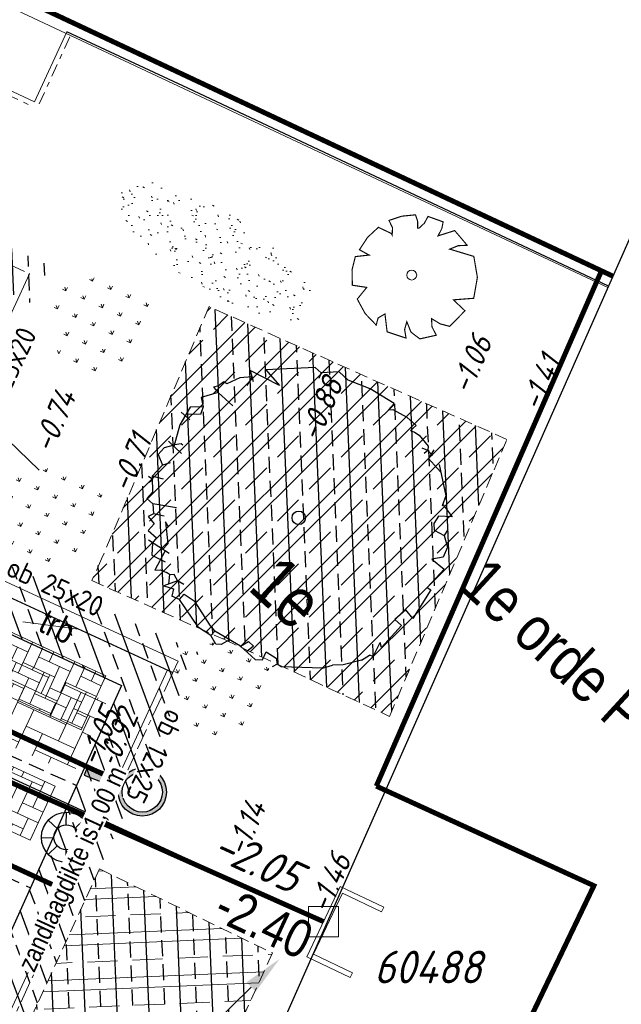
# Model space of a CAD drawing. Header units: metres. Extents: x 111546 to 149831, y 498798 to 507863.
# Tile 684 of 1056: x 112108 to 112120, y 501518 to 501538. Entities that reach past the tile are written whole.
import ezdxf
from ezdxf import colors
from ezdxf.entities.mleader import LeaderData, LeaderLine
from ezdxf.enums import TextEntityAlignment as Align
from ezdxf.math import Vec2, Vec3

# ---------------------------------------------------------------- set-up
doc = ezdxf.new("R2010")
doc.units = ezdxf.units.M
for name, pattern in [('ACAD_ISO11W100', [33, 12, -3, 12, -3, 0, -3]), ('CENTER', [50.8, 31.75, -6.35, 6.35, -6.35]), ('DASHDOT', [25.4, 12.7, -6.35, 0, -6.35]), ('DASHED', [19.05, 12.7, -6.35]), ('HIDDEN2', [4.7625, 3.175, -1.5875]), ('markering 200-1-1', [10, 5, -5]), ('RI-HWA', [7.4, 5, -2.4])]:
    doc.linetypes.add(name, pattern=pattern)
for name, color, linetype in [('0-hoogte mv-bestaand', 253, 'Continuous'), ('0-werkgrens', 210, 'FENCELINE1'), ('1-ontgraven teelaarde tbv aanbrengen cunet', 252, 'DASHED'), ('1-ontgraven teelaarde tbv grondverbetering bomen', 153, 'Continuous'), ('2-nw-bob-HWA', 160, 'Continuous'), ('2-nw-streng-HWA', 160, 'RI-HWA'), ('2-nw-tekst riool', 7, 'Continuous'), ('2-vw-HWA-streng-PVC400-excl grondwerk', 41, 'RI-HWA-V'), ('2-vw-Put HWA inspectie', 150, 'Continuous'), ('2-vw-Put HWA inspectie nummer', 150, 'Continuous'), ('2-vw-Streng regenwater  bobtot', 150, 'Continuous'), ('3-bs-materiaal scheiding', 200, 'HIDDEN2'), ('3-nw-band-ob 25x20', 4, 'Continuous'), ('3-vw-band-trb-13-15x25', 230, 'Continuous'), ('3-vw-lichtmast- ter (ver)plaatsen-verwijderen', 200, 'Continuous'), ('3-vw-tekst', 3, 'Continuous'), ('4-nw-boom tekst', 7, 'Continuous'), ('6-OVL-nw-lichtmast', 7, 'Continuous'), ('6-OVL-nw-lichtmast nr', 2, 'Continuous'), ('Q26_BOOM', 252, 'Continuous'), ('T02_RASTER', 252, 'Continuous'), ('W01_KANTSLOOT', 252, 'Continuous')]:
    doc.layers.add(name, color=color, linetype=linetype)
for name, color, linetype, lineweight in [('0-kadastrale percelen', 253, 'AI-KADASTRAAL', 9), ('2-nw-uitstroombakken', 7, 'Continuous', 9), ('3-nw-band-ob 10x20', 7, 'Continuous', 13), ('3-nw-band-ob 10x20-achterkant', 7, 'DASHDOT', 13), ('3-nw-band-ob 25x20 achter', 2, 'CENTER', 13), ('3-nw-band-ob-12x25', 40, 'Continuous', 13), ('3-nw-band-ob-12x25 achterkant band', 40, 'ACAD_ISO11W100', 13), ('3-nw-mat-arcering', 7, 'Continuous', 5), ('3-nw-mat-KF (wit) om-en-om', 3, 'markering 200-1-1', 13), ('3-nw-materiaalscheiding-', 7, 'DASHED', 13), ('3-nw-text-20-herinrichting', 7, 'Continuous', 15), ('3-vw-verharding', 3, 'Continuous', 15), ('4-bs-gras', 253, 'Continuous', 9), ('4-nw materiaalscheiding-groen', 210, 'DASHED', 13), ('4-nw-boom 1e grootte', 7, 'Continuous', 35), ('4-nw-gazon', 7, 'Continuous', 5), ('4-nw-grondverbetering moerige grond', 94, 'Continuous', 15)]:
    doc.layers.add(name, color=color, linetype=linetype, lineweight=lineweight)
doc.layers.add('3-nw-menggranulaat', color=7, linetype='Continuous', lineweight=13, true_color=0xebebeb)
doc.styles.get("Standard").update_dxf_attribs({"font": 'isocp-ie.shx'})
doc.styles.add('veysel', font='isocp-ie.shx', dxfattribs={"height": 0.1})
doc.styles.add('Zaanstad', font='ARIALN.TTF')
doc.styles.add('Zaanstad 1-500 1.8mm', font='ARIALN.TTF', dxfattribs={"height": 0.9})
doc.linetypes.add('AI-KADASTRAAL', pattern='A,5.5,-2,["K",Standard,S=1.8,R=0,X=0,Y=-0.9],-2,5.5,-2,[5,NLCS.SHX,S=0.75,R=0,X=0,Y=0],-2', length=19)
doc.linetypes.add('FENCELINE1', pattern='A,6.35,-2.54,[133,ltypeshp.shx,S=2.54,R=0,X=-2.54,Y=0],-2.54,25.4', length=36.83)
doc.linetypes.add('RI-HWA-V', pattern='A,2.5,[24,NLCS.SHX,S=1,R=0,X=0,Y=0],2.5,-1.8', length=6.8)
pattern_1 = [(92.41437, (111779.7938, 501456.31576), (-0.6344363, -0.0267502), []), (92.41437, (111780.0976, 501456.64635), (-0.6344363, -0.0267502), [0.3175, -0.15875])]

# ---------------------------------------------------------------- blocks, each defined once
blk = doc.blocks.new('Q21')
at = {"color": 0, "linetype": 'ByBlock', "lineweight": -2}
for p, q in [((-0.003, 0.25), (0.001, 0.5)), ((-0.181, 0.172), (-0.363, 0.343)), ((0.173, 0.18), (0.351, 0.353)), ((0.25, 0.008), (0.5, 0.015)), ((-0.25, -0.008), (-0.5, -0.015)), ((-0.186, -0.167), (-0.365, -0.341)), ((0.183, -0.171), (0.357, -0.336)), ((-0.01, -0.25), (-0.014, -0.5))]:
    blk.add_line(p, q, dxfattribs=at)
for radius in [0.498, 0.25]:
    blk.add_circle((0, 0), radius, dxfattribs=at)
blk = doc.blocks.new('PUTVNB')
at = {"linetype": 'Continuous', "lineweight": 13}
blk.add_line((-0.008, -0.504), (-0.004, -0.498), dxfattribs=at)
at = {"linetype": 'Continuous', "lineweight": 13, "ltscale": 0.04, "flags": 128}
blk.add_lwpolyline([(-0.5, 0.5), (-0.5, -0.5), (0.5, -0.5), (0.5, 0.5), (-0.5, 0.5)], dxfattribs=at)
at = {"linetype": 'Continuous', "lineweight": 13}
blk.add_point((0, 0), dxfattribs=at)
blk = doc.blocks.new('Q26')
at = {"linetype": 'Continuous', "lineweight": 20, "const_width": 0.0225}
blk.add_lwpolyline([(0.757, 0.516), (1.237, 0.371), (1.308, -0.046), (1.235, -0.463), (0.83, -0.494), (1.061, -0.711), (0.757, -1.022), (0.565, -0.971), (0.395, -0.867), (0.404, -1.032), (0.49, -1.198), (0.163, -1.271), (-0.015, -1.136), (-0.097, -0.929), (-0.141, -1.084), (-0.112, -1.255), (-0.489, -1.131), (-0.532, -0.774), (-0.668, -0.854), (-0.707, -0.996), (-0.927, -0.766), (-1.083, -0.479), (-0.894, -0.246), (-1.181, -0.203), (-1.187, 0.104), (-1.122, 0.367), (-0.847, 0.398), (-1.04, 0.503), (-0.879, 0.749), (-0.663, 0.95), (-0.402, 0.826), (-0.388, 0.795), (-0.382, 0.942), (-0.452, 1.088), (-0.194, 1.172), (0.076, 1.199), (0.118, 1.07), (0.119, 0.935), (0.148, 0.935), (0.252, 1.031), (0.325, 1.167), (0.626, 1.059), (0.6, 0.925), (0.525, 0.78), (0.856, 0.885), (1.105, 0.593), (0.924, 0.584)], close=True, dxfattribs=at)
at = {"linetype": 'Continuous', "lineweight": 20}
blk.add_circle((0.001, -0.001), 0.0983, dxfattribs=at)
blk = doc.blocks.new('W kf pvak elleboog')
at = {"layer": '3-nw-mat-arcering', "ltscale": 2}
h = blk.add_hatch(dxfattribs=at)
h.set_pattern_fill('AVH-BSS_KEIFORMAAT_KEPER', color=256, scale=2.2, angle=-10.842, pattern_type=2)
h.set_pattern_definition([(360, (-58.08052, 37.16894), (0.231, 0.231), [0.693, -0.231]), (270, (-58.08052, 37.63094), (0.231, 0.231), [0.693, -0.231])])
h.paths.add_polyline_path([(-0.902, 1.232), (1.511, 1.232), (1.511, 0.051), (-0.902, 0.051)])
blk.add_lwpolyline([(-0.902, 1.232), (1.511, 1.232), (1.511, 0.051), (-0.902, 0.051)], close=True)
blk = doc.blocks.new('6-OVL-LM 5.0m')
at = {"linetype": 'ByBlock', "lineweight": -2}
h = blk.add_hatch(color=0, dxfattribs=at)
h.paths.add_polyline_path([(-0.002, 0.48, 1), (0.002, -0.48, 1)])
h.paths.add_polyline_path([(0.002, -0.4, -1), (-0.002, 0.4, -1)], flags=16)
h.paths.add_polyline_path([(0, -0.036, -1), (0, 0.036, -1)], flags=0)
blk.add_hatch(color=0, dxfattribs=at).paths.add_polyline_path([(1.201, -0.094), (1.199, 0.106), (0.759, 0.104), (0.76, -0.096)])
at = {"color": 0, "linetype": 'ByBlock', "lineweight": -2}
blk.add_lwpolyline([(0.76, 0.004), (0.48, 0.002)], dxfattribs=at)
blk.add_lwpolyline([(0.76, -0.096), (1.201, -0.094), (1.199, 0.106), (0.759, 0.104)], close=True, dxfattribs=at)
for radius in [0.48, 0.4, 0.036]:
    blk.add_circle((0, 0), radius, dxfattribs=at)
at = {"layer": '6-OVL-nw-lichtmast nr', "linetype": 'ByBlock', "lineweight": -2, "style": 'Zaanstad'}
blk.add_attdef('MAST', (1.307, 0.277), '', height=0.4, dxfattribs=at)
at = {"layer": '6-OVL-nw-lichtmast nr', "linetype": 'ByBlock', "lineweight": -2, "style": 'Zaanstad', "flags": 1}
blk.add_attdef('STRAAT', (1.307, -0.583), '', height=0.4, dxfattribs=at)
blk = doc.blocks.new('3-verwijderen')
at = {"linetype": 'Continuous', "lineweight": 13}
blk.add_lwpolyline([(-0.66, 0.34), (0.399, 0.693)], dxfattribs=at)
at = {"linetype": 'Continuous', "lineweight": 13, "style": 'Zaanstad'}
blk.add_attdef('DIAMETER', text='', height=0.5, dxfattribs=at).set_placement((0, 0.56), align=Align.MIDDLE_CENTER)
blk = doc.blocks.new('4-boom 1e grootte')
at = {"lineweight": 30}
for p, q in [((-0.141, 2.96), (-0.69, 2.85)), ((-0.141, 2.96), (-0.141, 2.791)), ((-0.69, 2.85), (-1.129, 2.685)), ((-0.141, 2.791), (-0.082, 2.854)), ((-0.082, 2.854), (0.229, 2.932)), ((0.229, 2.932), (0.476, 2.932)), ((0.476, 2.932), (0.462, 2.786)), ((0.462, 2.786), (0.543, 2.812)), ((0.543, 2.812), (0.654, 2.836)), ((0.654, 2.836), (0.929, 2.795)), ((0.929, 2.795), (0.984, 2.726)), ((1.061, 2.816), (1.101, 2.616)), ((-1.376, 2.685), (-1.623, 2.424)), ((-1.129, 2.685), (-1.376, 2.685)), ((0.984, 2.726), (0.874, 2.685)), ((0.984, 2.726), (0.97, 2.63)), ((0.984, 2.726), (1.121, 2.713)), ((1.101, 2.616), (1.459, 2.587)), ((1.34, 2.671), (1.862, 2.301)), ((-1.788, 2.424), (-2.474, 1.725)), ((-1.623, 2.424), (-1.788, 2.424)), ((-1.623, 2.424), (-1.582, 2.315)), ((1.862, 2.301), (1.944, 2.109)), ((1.944, 2.109), (1.944, 2.136)), ((1.944, 2.136), (1.944, 2.109)), ((1.944, 2.136), (2.232, 2.081)), ((2.232, 2.081), (2.027, 1.903)), ((2.027, 1.903), (2.054, 1.738)), ((2.342, 1.834), (2.37, 1.697)), ((-2.063, 1.681), (-2.694, 1.505)), ((-2.474, 1.725), (-2.063, 1.681)), ((2.054, 1.738), (2.15, 1.642)), ((2.15, 1.642), (2.37, 1.697)), ((2.37, 1.697), (2.575, 1.574)), ((2.575, 1.574), (2.644, 1.368)), ((-2.584, 1.437), (-2.749, 1.258)), ((-2.694, 1.505), (-2.502, 1.382)), ((-2.584, 1.437), (-2.543, 1.244)), ((-2.749, 1.258), (-2.858, 0.997)), ((2.644, 1.368), (2.507, 1.183)), ((2.507, 1.183), (2.822, 1.203)), ((2.822, 1.203), (2.822, 0.709)), ((-2.927, 0.984), (-2.955, 0.851)), ((-2.858, 0.997), (-2.927, 0.984)), ((-2.955, 0.851), (-3.009, 0.764)), ((-2.872, 0.75), (-3.05, 0.449)), ((-3.009, 0.764), (-2.872, 0.75)), ((-2.474, 0.75), (-2.872, 0.75)), ((2.822, 0.709), (2.905, 0.723)), ((2.905, 0.723), (3.028, 0.064)), ((-3.05, 0.449), (-2.9, 0.339)), ((-2.9, 0.339), (-3.078, 0.16)), ((-2.9, 0.339), (-2.831, 0.188)), ((-3.078, 0.16), (-2.996, -0.238)), ((-2.831, 0.188), (-3.045, 0.001)), ((2.809, 0.092), (2.781, -0.196)), ((3.028, 0.064), (2.809, 0.092)), ((-3.147, -0.032), (-2.913, -0.032)), ((-2.996, -0.238), (-2.79, -0.635)), ((2.781, -0.196), (2.96, -0.196)), ((2.96, -0.196), (2.96, -0.786)), ((-2.721, -0.498), (-2.804, -0.608)), ((-2.68, -0.498), (-2.721, -0.498)), ((-2.941, -0.635), (-2.584, -0.635)), ((-2.817, -0.635), (-2.913, -0.786)), ((2.96, -1.033), (2.877, -0.732)), ((2.96, -0.786), (2.877, -0.732)), ((-2.913, -0.786), (-2.913, -0.965)), ((-2.913, -0.965), (-2.707, -1.061)), ((-2.625, -0.924), (-2.707, -1.061)), ((-2.707, -1.061), (-2.707, -1.363)), ((2.836, -1.239), (2.891, -1.061)), ((2.96, -1.033), (2.891, -1.061)), ((-2.502, -1.253), (-2.707, -1.363)), ((-2.707, -1.363), (-2.474, -1.61)), ((2.836, -1.239), (2.63, -1.555)), ((-2.653, -1.404), (-2.762, -1.418)), ((-2.653, -1.404), (-2.666, -1.5)), ((-1.925, -1.5), (-2.323, -1.761)), ((2.63, -1.555), (2.479, -1.706)), ((-2.488, -1.761), (-2.488, -1.595)), ((-2.323, -1.761), (-2.488, -1.761)), ((-2.323, -1.761), (-2.186, -1.898)), ((2.37, -1.884), (2.479, -1.706)), ((-2.186, -1.898), (-2.227, -2.008)), ((-1.994, -1.788), (-2.186, -1.898)), ((-1.788, -1.884), (-1.898, -1.857)), ((-1.898, -1.857), (-1.569, -2.145)), ((2.37, -1.884), (1.752, -2.419)), ((-2.227, -2.008), (-2.035, -2.035)), ((-2.035, -2.035), (-2.035, -2.213)), ((-1.569, -2.145), (-1.569, -2.294)), ((-2.035, -2.213), (-1.816, -2.213)), ((-1.418, -2.268), (-1.898, -2.351)), ((-1.816, -2.213), (-1.802, -2.337)), ((-1.802, -2.337), (-1.651, -2.529)), ((-1.513, -2.285), (-1.404, -2.707)), ((-1.651, -2.529), (-1.363, -2.447)), ((-1.061, -2.515), (-1.129, -2.57)), ((-1.075, -2.502), (-1.061, -2.515)), ((-1.061, -2.515), (-0.924, -2.557)), ((-0.786, -2.529), (-0.924, -2.557)), ((0.874, -2.666), (0.929, -2.488)), ((0.929, -2.488), (1.066, -2.488)), ((1.066, -2.488), (1.039, -2.666)), ((1.327, -2.406), (1.56, -2.364)), ((1.382, -2.57), (1.327, -2.406)), ((1.56, -2.364), (1.656, -2.433)), ((1.656, -2.433), (1.615, -2.543)), ((1.752, -2.419), (1.656, -2.433)), ((-1.404, -2.707), (-1.322, -2.625)), ((-1.322, -2.625), (-1.198, -2.584)), ((-1.129, -2.57), (-1.198, -2.584)), ((-1.129, -2.57), (-1.014, -2.729)), ((-0.924, -2.557), (-1.061, -2.817)), ((-1.061, -2.817), (-0.88, -2.728)), ((-0.88, -2.728), (-0.8, -2.858)), ((-0.649, -2.666), (-0.416, -2.625)), ((-0.649, -2.804), (-0.649, -2.666)), ((-0.416, -2.625), (0.16, -2.776)), ((0.874, -2.666), (0.298, -2.79)), ((0.628, -2.719), (0.572, -2.9)), ((0.874, -2.666), (1.272, -2.666)), ((1.272, -2.666), (1.382, -2.57)), ((-0.649, -2.804), (-0.8, -2.858)), ((0.009, -2.954), (-0.649, -2.804)), ((0.298, -2.913), (0.009, -2.954)), ((0.16, -2.776), (0.298, -2.79)), ((0.298, -2.79), (0.298, -2.913)), ((0.49, -2.968), (0.298, -2.913)), ((0.572, -2.9), (0.49, -2.968))]:
    blk.add_line(p, q, dxfattribs=at)
blk.add_circle((0, 0), 0.134, dxfattribs=at)
at = {"layer": '4-nw materiaalscheiding-groen', "color": 7, "style": 'Zaanstad'}
blk.add_text(' 1e', height=1, dxfattribs=at).set_placement((-0.122, -1.744))
at = {"layer": '4-nw-boom tekst', "style": 'Zaanstad'}
blk.add_attdef('BOOMSOORT', text='', height=0.9, dxfattribs=at).set_placement((2.842, 1.834), align=Align.BOTTOM_LEFT)

msp = doc.modelspace()

# ---------------------------------------------------------------- hatches: boundary and pattern name
at = {"layer": '1-ontgraven teelaarde tbv grondverbetering bomen', "ltscale": 10}
h = msp.add_hatch(dxfattribs=at)
h.set_pattern_fill('ANSI33', color=256, scale=0.1, angle=90)
h.set_pattern_definition(pattern_1)
h.paths.add_polyline_path([(112109.2365, 501520.9365), (112112.6799, 501519.2629), (112107.2369, 501507.3451), (112103.7176, 501508.9557)])
at = {"layer": '3-nw-menggranulaat', "ltscale": 0.02}
h = msp.add_hatch(color=256, dxfattribs=at)
h.dxf.hatch_style = 1
edge = h.paths.add_edge_path()
edge.add_arc((112001.698, 501254.9293), 191.0978, 65.157628, 68.54918, ccw=False)
edge.add_arc((112051.5937, 501362.7078), 72.3301, 58.728744, 65.15638, ccw=False)
edge.add_arc((112051.9885, 501363.7727), 71.2153, 53.128423, 58.555518, ccw=False)
edge.add_arc((112109.7502, 501439.076), 23.7066, 230.65127, 256.57782)
edge.add_line((112104.2473, 501416.0169), (112103.2894, 501419.9684))
edge.add_arc((112112.977, 501444.7965), 26.6512, 237.88147, 248.68499, ccw=False)
edge.add_arc((112164.7613, 501522.5479), 120.0615, 234.033446, 236.678612, ccw=False)
edge.add_arc((112059.1446, 501375.1409), 61.2836, 55.054594, 58.728773)
edge.add_arc((112051.5933, 501362.7072), 75.8308, 58.728773, 65.156409)
edge.add_arc((112001.698, 501254.9293), 194.5978, 65.157628, 68.549965)
edge.add_arc((110702.9936, 497927.1044), 3766.8587, 68.6746807, 68.8977944)
edge.add_arc((112177.1944, 501730.1081), 311.9351, 242.796586, 247.770921, ccw=False)
edge.add_arc((112034.708, 501452.9589), 0.305, 164.6922, 247.8295, ccw=False)
edge.add_line((112034.4139, 501453.0394), (112034.5326, 501453.2655))
edge.add_line((112034.5326, 501453.2655), (112031.5168, 501454.8335))
edge.add_line((112031.5168, 501454.8335), (112031.0519, 501453.9907))
edge.add_arc((112030.7892, 501454.1356), 0.3, 231.13017, 331.11964, ccw=False)
edge.add_line((112030.6009, 501453.902), (112028.9217, 501455.2555))
edge.add_arc((112008.6918, 501427.6832), 34.1977, 53.73245, 61.20333)
edge.add_arc((112196.9704, 501771.6456), 357.9235, 232.750083, 241.314196, ccw=False)
edge.add_arc((111980.5292, 501486.9543), 0.3, 141.9463, 226.27403, ccw=False)
edge.add_line((111980.293, 501487.1392), (111980.4168, 501487.2974))
edge.add_line((111980.4168, 501487.2974), (111977.7245, 501489.3714))
edge.add_line((111977.7245, 501489.3714), (111977.5962, 501489.2129))
edge.add_arc((111977.3591, 501489.3967), 0.3, 231.9463, 322.22415, ccw=False)
edge.add_arc((112183.8463, 501755.0102), 336.7335, 231.040572, 232.138425, ccw=False)
edge.add_arc((112182.5932, 501757.506), 337.8959, 220.566267, 231.471905, ccw=False)
edge.add_line((111925.9091, 501537.7631), (111924.814, 501538.9138))
edge.add_line((111924.814, 501538.9138), (111924.2688, 501539.4794))
edge.add_line((111924.2688, 501539.4794), (111923.5727, 501540.1514))
edge.add_line((111923.5727, 501540.1514), (111923.062, 501540.6079))
edge.add_line((111923.062, 501540.6079), (111921.6684, 501541.8303))
edge.add_line((111921.6684, 501541.8303), (111920.9772, 501542.4758))
edge.add_line((111920.9772, 501542.4758), (111919.1418, 501544.1465))
edge.add_line((111919.1418, 501544.1465), (111913.4894, 501549.4428))
edge.add_line((111913.4894, 501549.4428), (111910.022, 501552.7518))
edge.add_arc((111923.8992, 501567.7123), 20.4057, 215.1917, 227.15117, ccw=False)
edge.add_line((111907.2231, 501555.9522), (111906.5301, 501556.9348))
edge.add_line((111906.5301, 501556.9348), (111901.6864, 501564.2844))
edge.add_arc((111902.3519, 501564.7283), 0.8, 131.72399, 213.70598, ccw=False)
edge.add_line((111901.8195, 501565.3254), (111902.7886, 501566.1896))
edge.add_line((111902.7886, 501566.1896), (111900.5994, 501568.6589))
edge.add_line((111900.5994, 501568.6589), (111900.1549, 501568.2625))
edge.add_arc((111899.6225, 501568.8596), 0.8, 216.71707, 311.72399, ccw=False)
edge.add_line((111898.9812, 501568.3813), (111897.54, 501570.3136))
edge.add_arc((111772.2737, 501477.014), 156.1937, 36.679082, 48.164313)
edge.add_line((111876.4543, 501593.3878), (111874.8319, 501591.4998))
edge.add_arc((111771.4048, 501476.2953), 154.8201, 36.700144, 48.083473, ccw=False)
edge.add_line((111895.5355, 501568.8199), (111898.8593, 501564.0338))
edge.add_line((111898.8593, 501564.0338), (111905.3584, 501554.1339))
edge.add_line((111905.3584, 501554.1339), (111906.9046, 501552.4156))
edge.add_line((111906.9046, 501552.4156), (111913.78, 501545.912))
edge.add_arc((111912.8891, 501544.9653), 1.3, -43.26018, 46.73982, ccw=False)
edge.add_line((111913.8359, 501544.0744), (111913.7325, 501543.9646))
edge.add_line((111913.7325, 501543.9646), (111915.8445, 501541.9772))
edge.add_line((111915.8445, 501541.9772), (111915.9441, 501542.0831))
edge.add_arc((111916.8908, 501541.1922), 1.3, 47.69038, 136.73982, ccw=False)
edge.add_line((111917.7659, 501542.1535), (111919.3503, 501540.7113))
edge.add_line((111919.3503, 501540.7113), (111920.0576, 501540.0508))
edge.add_line((111920.0576, 501540.0508), (111921.471, 501538.811))
edge.add_line((111921.471, 501538.811), (111921.9389, 501538.3928))
edge.add_line((111921.9389, 501538.3928), (111922.5707, 501537.7827))
edge.add_line((111922.5707, 501537.7827), (111923.0807, 501537.2536))
edge.add_line((111923.0807, 501537.2536), (111924.129, 501536.1523))
edge.add_arc((112182.606, 501757.5182), 340.3135, 220.57754, 231.46588)
edge.add_arc((112197.293, 501772.0462), 360.8357, 231.07875, 241.303034)
edge.add_arc((112007.7091, 501426.1344), 33.6227, 49.73343, 60.96455, ccw=False)
edge.add_arc((112028.8645, 501451.2589), 0.7839, -83.36949, 42.65398, ccw=False)
edge.add_line((112028.955, 501450.4803), (112031.5441, 501448.28))
edge.add_line((112031.5441, 501448.28), (112031.8857, 501448.6756))
edge.add_arc((112033.171, 501447.5628), 1.7, 62.97169, 139.11462, ccw=False)
edge.add_arc((112177.1547, 501730.0166), 315.3354, 242.989412, 247.77186)
edge.add_arc((110974.1351, 498626.0188), 3013.6949, 68.6444967, 68.9242664, ccw=False)
edge = h.paths.add_edge_path()
edge.add_line((112111.9121, 501441.0392), (112112.1191, 501440.9125))
edge.add_line((112112.1191, 501440.9125), (112110.4333, 501438.1575))
edge.add_line((112110.4333, 501438.1575), (112110.375, 501438.2061))
edge.add_arc((112108.6256, 501435.7054), 3.0518, 55.02503, 92.90173)
edge.add_arc((112109.2258, 501423.8652), 14.9073, 92.90173, 99.23873)
edge.add_arc((112100.3974, 501478.1406), 40.0815, 269.48073, 279.23873, ccw=False)
edge.add_arc((112100.3155, 501469.1003), 31.0408, 252.56044, 269.48073, ccw=False)
edge.add_arc((112170.1164, 501691.2975), 263.9437, 245.240897, 252.560441, ccw=False)
edge.add_line((112059.5757, 501451.6164), (112050.7963, 501455.6654))
edge.add_line((112050.7963, 501455.6654), (112047.4499, 501457.2685))
edge.add_arc((112190.023, 501757.5748), 332.4319, 243.111802, 244.603553, ccw=False)
edge.add_arc((112039.3202, 501460.3675), 0.8, 63.2445, 152.48679)
edge.add_line((112038.6106, 501460.7371), (112037.8612, 501459.2982))
edge.add_line((112037.8612, 501459.2982), (112034.9344, 501460.8226))
edge.add_line((112034.9344, 501460.8226), (112035.6742, 501462.2431))
edge.add_arc((112034.9647, 501462.6126), 0.8, 332.48762, 420.59381)
edge.add_arc((112275.291, 501908.2182), 505.4817, 235.788916, 241.662589, ccw=False)
edge.add_line((111991.0872, 501490.1991), (111991.0604, 501489.3846))
edge.add_line((111991.0604, 501489.3846), (111990.3902, 501488.4659))
edge.add_line((111990.3902, 501488.4659), (111990.2041, 501488.6082))
edge.add_line((111990.2041, 501488.6082), (111990.0793, 501488.4452))
edge.add_line((111990.0793, 501488.4452), (111977.7692, 501497.8639))
edge.add_line((111977.7692, 501497.8639), (111977.565, 501498.0276))
edge.add_line((111977.565, 501498.0276), (111978.095, 501498.6415))
edge.add_line((111978.095, 501498.6415), (111979.39, 501499.3726))
edge.add_arc((111997.1799, 501521.5675), 28.4446, 224.07846, 231.28689, ccw=False)
edge.add_arc((112011.2297, 501537.5601), 49.6925, 220.73376, 226.05653, ccw=False)
edge.add_arc((112004.0606, 501531.3864), 40.2315, 216.40767, 220.73376, ccw=False)
edge.add_arc((111935.6825, 501480.9596), 44.7298, 36.40767, 46.82882)
edge.add_line((111966.2858, 501513.5816), (111959.0785, 501520.3429))
edge.add_arc((111919.1455, 501479.1951), 57.3392, 45.858344, 48.741754)
edge.add_arc((111890.7668, 501446.8448), 100.3729, 48.741754, 56.755786)
edge.add_arc((111976.1671, 501575.8307), 54.3253, 222.88148, 236.00412, ccw=False)
edge.add_arc((112182.606, 501757.5182), 329.3135, 218.703715, 221.603545, ccw=False)
edge.add_line((111925.6131, 501551.6007), (111920.7591, 501557.616))
edge.add_arc((111461.8769, 501177.7845), 595.6885, 39.6156525, 41.2763376)
edge.add_arc((111908.9574, 501570.2273), 0.8, 41.27634, 131.66159)
edge.add_line((111908.4257, 501570.825), (111908.1369, 501570.568))
edge.add_line((111908.1369, 501570.568), (111905.8768, 501573.1081))
edge.add_line((111905.8768, 501573.1081), (111906.175, 501573.3734))
edge.add_arc((111905.6432, 501573.9711), 0.8, 311.66159, 401.75791)
edge.add_arc((111461.8769, 501177.7845), 595.6885, 41.757908, 42.8449809)
edge.add_line((111898.6335, 501582.8629), (111897.607, 501581.9109))
edge.add_line((111897.607, 501581.9109), (111894.0227, 501585.7427))
edge.add_line((111894.0227, 501585.7427), (111895.0401, 501586.7032))
edge.add_arc((111980.691, 501669.1707), 118.899, 222.95778, 223.915217, ccw=False)
edge.add_arc((112803.4011, 502423.9206), 1235.3633, 220.7094983, 222.5739803, ccw=False)
edge.add_line((111866.9632, 501618.1869), (111868.8255, 501619.8336))
edge.add_arc((112774.578, 502398.8635), 1194.6862, 220.6985415, 222.6242771)
edge.add_arc((111460.9003, 501176.9176), 599.4937, 39.6184709, 43.5335799, ccw=False)
edge.add_line((111922.6949, 501559.1981), (111927.5614, 501553.1673))
edge.add_arc((112098.3634, 501688.0234), 217.6223, 218.292712, 220.747944)
edge.add_line((111933.4953, 501545.9742), (111937.5449, 501541.2959))
edge.add_arc((111972.5269, 501571.5771), 46.2676, 220.8802, 236.75579)
edge.add_arc((111890.7668, 501446.8448), 102.8729, 48.741754, 56.755786, ccw=False)
edge.add_arc((111919.1455, 501479.1951), 59.8392, 45.878833, 48.741754, ccw=False)
edge.add_line((111960.8042, 501522.1518), (111967.9962, 501515.4049))
edge.add_arc((111935.6825, 501480.9596), 47.2298, 36.40767, 46.82882, ccw=False)
edge.add_arc((112004.0606, 501531.3864), 37.7315, 216.40767, 220.73376)
edge.add_arc((112011.2297, 501537.5601), 47.1925, 220.73376, 226.10946)
edge.add_arc((111997.1799, 501521.5675), 25.9446, 223.98411, 233.56858)
edge.add_line((111981.7724, 501500.6933), (111991.3844, 501493.8705))
edge.add_arc((112275.291, 501908.2182), 502.2817, 235.581477, 241.662589)
edge.add_line((112036.8764, 501466.1261), (112048.8348, 501460.1532))
edge.add_line((112048.8348, 501460.1532), (112052.1577, 501458.5615))
edge.add_line((112052.1577, 501458.5615), (112060.9159, 501454.5222))
edge.add_arc((112170.1164, 501691.2975), 260.7437, 245.240897, 252.560441)
edge.add_arc((112100.3155, 501469.1003), 27.8408, 252.56044, 257.84744)
edge.add_line((112094.4546, 501441.8834), (112094.9128, 501441.7597))
edge.add_arc((112099.9286, 501461.9459), 20.8, 256.04601, 272.71497)
edge.add_line((112100.9139, 501441.1693), (112103.5978, 501441.3677))
at = {"layer": '3-vw-verharding'}
h = msp.add_hatch(dxfattribs=at)
h.set_pattern_fill('AR-HBONE', color=256, scale=0.0035, angle=184.86284)
h.set_pattern_definition([(245.250427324, (521355.85805, 808577.74822), (0.1740638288, -0.4718098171), [1.0668, -0.3556]), (335.250427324, (521355.70918, 808577.4253), (0.1740638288, -0.4718098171), [1.0668, -0.3556])])
h.paths.add_polyline_path([(112108.7124, 501522.8158), (112105.1908, 501524.4393), (112105.8587, 501525.8881), (112109.3803, 501524.2647)])
at = {"layer": '4-bs-gras'}
h = msp.add_hatch(dxfattribs=at)
h.set_pattern_fill('AGR-KRUIDEN', color=256, scale=0.04, pattern_type=2)
h.set_pattern_definition([(110.0468, (112087.80293, 501520.05204), (-0.3626612, 0.1687508), [0.075, -0.4906854]), (65.0468, (112087.80293, 501520.05204), (-0.362661, 0.168751), [0.075, -0.325]), (155.0468, (112087.80293, 501520.05204), (-0.168751, -0.362661), [0.075, -0.325])])
h.paths.add_polyline_path([(112110.2189, 501532.2468), (112109.502, 501532.8389), (112108.8472, 501532.6), (112108.2741, 501532.595), (112108.2829, 501531.5843), (112108.5839, 501530.7594), (112109.514, 501530.8159), (112109.9493, 501531.3213), (112110.1359, 501531.5216)])
h = msp.add_hatch(dxfattribs=at)
h.set_pattern_fill('AGR-KRUIDEN', color=256, scale=0.04, pattern_type=2)
h.set_pattern_definition([(110.0468, (112086.8782, 501516.25488), (-0.3626612, 0.1687508), [0.075, -0.4906854]), (65.0468, (112086.8782, 501516.25488), (-0.362661, 0.168751), [0.075, -0.325]), (155.0468, (112086.8782, 501516.25488), (-0.168751, -0.362661), [0.075, -0.325])])
h.paths.add_polyline_path([(112109.2941, 501528.4496), (112108.5773, 501529.0418), (112107.9225, 501528.8028), (112107.3493, 501528.7978), (112107.3582, 501527.7872), (112107.6592, 501526.9622), (112108.5893, 501527.0188), (112109.0245, 501527.5241), (112109.2112, 501527.7244)])
h = msp.add_hatch(dxfattribs=at)
h.set_pattern_fill('AGR-KRUIDEN', color=256, scale=0.04, pattern_type=2)
h.set_pattern_definition([(110.0468, (112090.19845, 501512.80267), (-0.3626612, 0.1687508), [0.075, -0.4906854]), (65.0468, (112090.19845, 501512.80267), (-0.362661, 0.168751), [0.075, -0.325]), (155.0468, (112090.19845, 501512.80267), (-0.168751, -0.362661), [0.075, -0.325])])
h.paths.add_polyline_path([(112112.6144, 501524.9974), (112111.8975, 501525.5895), (112111.2428, 501525.3506), (112110.6696, 501525.3456), (112110.6784, 501524.335), (112110.9795, 501523.51), (112111.9095, 501523.5666), (112112.3448, 501524.0719), (112112.5314, 501524.2722)])
at = {"layer": '4-nw-gazon', "ltscale": 0.1}
h = msp.add_hatch(dxfattribs=at)
h.set_pattern_fill('AGR-GRAS_GAZON', color=256, scale=0.25, angle=-218.21573, pattern_type=2)
h.set_pattern_definition([(136.69864, (112000.42993, 501501.0466), (-0.4729937, -0.0925503), [0, -0.38, 0, -0.425, 0, -0.40625]), (106.69864, (112000.4299, 501501.0466), (-0.7671915, 0.3239688), [0, -0.205, 0, -0.3425, 0, -0.13125]), (66.69864, (112000.4791, 501500.74307), (-0.1258516, 0.7682974), [0, -0.125, 0, -0.45, 0, -0.5875]), (56.69864, (112000.4791, 501500.7431), (-0.3367354, 0.706791), [0, -0.0625, 0, -0.295, 0, -0.3375]), (150.19864, (111999.5912, 501500.2675), (-0.4136929, -0.1946571), [0.0375, -0.523875]), (109.19864, (112001.4717, 501500.57204), (-0.4399245, 0.1244974), [0.0375, -0.523875])])
edge = h.paths.add_edge_path()
edge.add_ellipse((112111.5432, 501533.2451), major_axis=(-1.937, 1.2338), ratio=0.3346445, start_angle=0, end_angle=360)
at = {"layer": '4-nw-grondverbetering moerige grond', "ltscale": 0.03}
h = msp.add_hatch(dxfattribs=at)
h.set_pattern_fill('ACO-BETON_IN HET WERK GESTORT', color=256, scale=0.6, pattern_type=2)
h.set_pattern_definition([(45, (0, 0), (-0.636396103, 0.636396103), []), (45, (0.7863, 0), (-0.636396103, 0.636396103), [0.6, -0.3]), (45, (0.3, 0), (-0.636396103, 0.636396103), [])])
h.paths.add_polyline_path([(112111.4189, 501532.1328), (112109.2815, 501527.1126), (112109.0858, 501526.6782), (112111.7273, 501525.5019), (112115.0125, 501523.9734), (112117.3483, 501529.4879)])
h = msp.add_hatch(dxfattribs=at)
h.set_pattern_fill('ACO-BETON_IN HET WERK GESTORT', color=256, scale=0.6, pattern_type=2)
h.set_pattern_definition([(2.41510507, (0, 0), (-0.0379251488, 0.89920058), []), (2.41510507, (0.5789, -0.5321), (-0.0379251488, 0.89920058), [0.6, -0.3]), (2.41510507, (0.2209, -0.203), (-0.0379251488, 0.89920058), [])])
h.paths.add_polyline_path([(112109.2365, 501520.9365), (112112.6799, 501519.2629), (112107.2369, 501507.3451), (112103.7176, 501508.9557)])

# ---------------------------------------------------------------- linework, layer by layer
at = {"layer": '0-kadastrale percelen', "ltscale": 0.25}
msp.add_line((112119.357, 501532.51), (112134.86, 501567.522), dxfattribs=at)
msp.add_lwpolyline([(112134.86, 501567.522), (112126.243, 501571.728), (112114.503, 501577.18), (112098.507, 501542.294), (112119.357, 501532.51)], dxfattribs=at)
at = {"layer": '0-werkgrens', "ltscale": 0.1, "const_width": 0.1}
for points in [[(112119.1284, 501532.6112), (112119.2319, 501532.8449)], [(112114.7485, 501522.5856), (112119.1306, 501532.6162)]]:
    msp.add_lwpolyline(points, dxfattribs=at)
at = {"layer": '2-nw-streng-HWA', "ltscale": 0.25, "const_width": 0.1}
msp.add_lwpolyline([(112093.7026, 501528.7902), (112113.698, 501519.888)], dxfattribs=at)
at = {"layer": '2-nw-uitstroombakken'}
msp.add_lwpolyline([(112114.8958, 501520.1742), (112114.8528, 501520.0839), (112114.0778, 501520.4529), (112113.4988, 501519.2371), (112114.2738, 501518.868), (112114.2309, 501518.7777), (112113.3655, 501519.1898), (112114.0305, 501520.5862)], close=True, dxfattribs=at)
at = {"layer": '2-vw-HWA-streng-PVC400-excl grondwerk', "ltscale": 0.2, "flags": 128}
msp.add_lwpolyline([(112093.705, 501529.089), (112113.698, 501519.888)], dxfattribs=at)
at = {"layer": '3-bs-materiaal scheiding', "ltscale": 0.1}
for p, q in [((112104.793, 501524.4), (112108.782, 501522.6)), ((112103.873, 501522.364), (112107.863, 501520.563))]:
    msp.add_line(p, q, dxfattribs=at)
at = {"layer": '3-nw-band-ob 10x20'}
for points in [[(112097.9772, 501540.8857), (112107.9436, 501536.2089)], [(112107.9436, 501536.2089), (112108.5854, 501537.6022)]]:
    msp.add_lwpolyline(points, dxfattribs=at)
at = {"layer": '3-nw-band-ob 10x20-achterkant', "ltscale": 0.02}
for points in [[(112098.0259, 501540.7524), (112107.9011, 501536.1183)], [(112108.0344, 501536.167), (112108.6763, 501537.5604)]]:
    msp.add_lwpolyline(points, dxfattribs=at)
at = {"layer": '3-nw-band-ob 25x20'}
msp.add_lwpolyline([(112106.2934, 501526.8785), (112110.6985, 501524.8493)], dxfattribs=at)
at = {"layer": '3-nw-band-ob 25x20 achter', "ltscale": 0.45}
for points in [[(112105.8147, 501528.382), (112107.8439, 501532.7871)], [(112106.398, 501527.1056), (112110.8031, 501525.0764)]]:
    msp.add_lwpolyline(points, dxfattribs=at)
at = {"layer": '3-nw-band-ob-12x25'}
msp.add_lwpolyline([(112110.5895, 501524.8996), (112102.4895, 501507.3155)], dxfattribs=at)
at = {"layer": '3-nw-band-ob-12x25 achterkant band', "ltscale": 0.035}
for points in [[(112096.6268, 501537.9542), (112107.8439, 501532.7871)], [(112110.6985, 501524.8493), (112102.5985, 501507.2653)]]:
    msp.add_lwpolyline(points, dxfattribs=at)
at = {"layer": '3-nw-mat-KF (wit) om-en-om', "ltscale": 0.06, "const_width": 0.1}
for points in [[(112105.2809, 501524.6805), (112109.577, 501522.7015)], [(112104.2684, 501522.4825), (112108.5645, 501520.5035)]]:
    msp.add_lwpolyline(points, dxfattribs=at)
at = {"layer": '3-nw-materiaalscheiding-', "ltscale": 0.025}
msp.add_lwpolyline([(112110.6985, 501524.8493), (112110.8031, 501525.0764)], dxfattribs=at)
at = {"layer": '3-vw-band-trb-13-15x25', "ltscale": 0.1}
msp.add_lwpolyline([(112106.1, 501526.24), (112109.68, 501524.59), (112099.7, 501502.43), (112099.56, 501502.5), (112090.51, 501506.59), (112092.159, 501510.271)], dxfattribs=at)
at = {"layer": '4-nw materiaalscheiding-groen', "ltscale": 0.02}
for points in [[(112111.4189, 501532.1328), (112109.2815, 501527.1126), (112109.0858, 501526.6782), (112111.7273, 501525.5019), (112115.0125, 501523.9734), (112117.3483, 501529.4879), (112111.4189, 501532.1328)], [(112109.2365, 501520.9365), (112112.6799, 501519.2629), (112107.2369, 501507.3451), (112103.7176, 501508.9557)]]:
    msp.add_lwpolyline(points, close=True, dxfattribs=at)
at = {"layer": 'T02_RASTER', "ltscale": 0.25}
msp.add_lwpolyline([(112119.37, 501532.54), (112111, 501536.48), (112108.59, 501537.6)], dxfattribs=at)
at = {"layer": 'W01_KANTSLOOT'}
for points in [[(112153.92, 501594.09), (112147.78, 501596.75), (112135.43, 501568.81), (112119.37, 501532.54)], [(112119.37, 501532.54), (112110.563, 501512.628), (112103.747, 501497.793), (112098.392, 501486.314)]]:
    msp.add_lwpolyline(points, dxfattribs=at)

# ---------------------------------------------------------------- block references
at = {"layer": '2-vw-Put HWA inspectie', "xscale": 0.6, "yscale": 0.6, "zscale": 0.6}
msp.add_blockref('PUTVNB', (112113.698, 501519.888), dxfattribs=at)
at = {"layer": '3-nw-mat-arcering', "rotation": 155.2670174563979}
for p in [(112108.5675, 501525.2052), (112107.555, 501523.0072)]:
    msp.add_blockref('W kf pvak elleboog', p, dxfattribs=at)
at = {"layer": '3-vw-lichtmast- ter (ver)plaatsen-verwijderen'}
msp.add_blockref('Q21', (112108.581, 501521.566), dxfattribs=at)
at = {"layer": '3-vw-tekst', "rotation": 334.06810204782}
msp.add_blockref('3-verwijderen', (112108.1568, 501525.2639), dxfattribs=at).add_auto_attribs({'DIAMETER': 'trb'})
at = {"layer": '4-nw-boom 1e grootte'}
ref = msp.add_blockref('4-boom 1e grootte', (112113.2049, 501527.9276), dxfattribs=dict(at, rotation=317.4143730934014))
ref.add_attrib('BOOMSOORT', '1e orde Populier; Popuus Tremula ', dxfattribs={"layer": '4-nw-boom tekst', "height": 0.9, "rotation": 317.41437, "style": 'Zaanstad'}).set_placement((112116.1878, 501526.3311), align=Align.BOTTOM_LEFT)
at = {"layer": '6-OVL-nw-lichtmast', "ltscale": 0.05, "rotation": 158.8799346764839}
msp.add_blockref('6-OVL-LM 5.0m', (112110.091, 501522.4683), dxfattribs=at)
at = {"layer": 'Q26_BOOM'}
msp.add_blockref('Q26', (112115.4534, 501532.7609), dxfattribs=at)

# ---------------------------------------------------------------- texts
at = {"layer": '0-hoogte mv-bestaand', "style": 'veysel', "oblique": 15}
for s, p in [('-1.06', (112116.8402, 501530.8941)), ('-1.41', (112118.226, 501530.5283)), ('-0.88', (112113.8507, 501530.0028)), ('-0.74', (112108.5385, 501529.7648)), ('-0.71', (112110.0631, 501528.9295)), ('-1.05', (112109.437, 501523.4803)), ('-0.92', (112109.7838, 501523.408)), ('-1.14', (112112.3513, 501521.661)), ('-1.46', (112114.0286, 501520.5684))]:
    msp.add_text(s, height=0.45, rotation=67, dxfattribs=at).set_placement(p, align=Align.CENTER)
at = {"layer": '2-nw-bob-HWA', "style": 'Zaanstad 1-500 1.8mm'}
msp.add_text('-2.40', height=0.75, rotation=335.03545, dxfattribs=at).set_placement((112113.5598, 501519.8002), align=Align.TOP_RIGHT)
at = {"layer": '2-vw-Put HWA inspectie nummer', "oblique": 15}
msp.add_text('60488', height=0.65, dxfattribs=at).set_placement((112114.703, 501518.4639), align=Align.BOTTOM_LEFT)
at = {"layer": '2-vw-Streng regenwater  bobtot', "oblique": 15}
msp.add_text('-2.05', height=0.65, rotation=335.28759, dxfattribs=at).set_placement((112111.355, 501521.005), align=Align.BOTTOM_LEFT)

# ---------------------------------------------------------------- next in the draw order: texts
at = {"layer": '3-nw-text-20-herinrichting', "color": 0, "char_height": 0.408319, "attachment_point": 7, "style": 'veysel', "bg_fill": 3, "box_fill_scale": 1.1, "bg_fill_color": 9, "bg_fill_true_color": 13158600, "bg_fill_transparency": 0}
for s, insert, rotation in [('\\A1;ob 25x20', (112107.3451, 501526.7964), 335.15338), ('\\A1;ob 12x25', (112110.5925, 501524.1557), 244.51509)]:
    msp.add_mtext(s, dxfattribs=dict(at, insert=insert, rotation=rotation))

# ---------------------------------------------------------------- next in the draw order: leaders
at = {"layer": '2-nw-tekst riool'}
ml = msp.add_multileader_mtext('Standard', dxfattribs=at)
ml.set_content('overstortput\\Pdrempelhoogte -1.47\\Pdrempelbreedte 1.20m', color=256, style='Zaanstad')
ml.set_leader_properties()
ml.build(insert=Vec2(0, 0))
ml.multileader.update_dxf_attribs({"has_text_frame": 1, "text_left_attachment_type": 6, "text_right_attachment_type": 5, "dogleg_length": 0.36, "arrow_head_size": 0.8, "scale": 0.5})
ctx = ml.context
ctx.base_point, ctx.scale, ctx.char_height, ctx.arrow_head_size, ctx.landing_gap_size, ctx.plane_origin, ctx.plane_x_axis, ctx.plane_y_axis = Vec3(112099.9154, 501536.6761), 0.5, 0.75, 0.8, 0.2, Vec3(112118.9718, 501518.6885), Vec3(0.7213931, -0.6925258), Vec3(0.6925258, 0.7213931)
ctx.left_attachment, ctx.right_attachment = 6, 5
notes = []
notes.append((ctx, [(0, (1, 1, 0), (112099.6557, 501536.9254), (0.7213931, -0.6925258), 0.36, [(0, [(112096.3068, 501539.583)], 0, [])])]))
ctx.mtext.insert, ctx.mtext.text_direction, ctx.mtext.rotation, ctx.mtext.flow_direction = Vec3(112100.7233, 501537.2288), Vec3(0.7213931, -0.6925258), 5.5182008, 5
ctx.mtext.has_bg_fill, ctx.mtext.bg_color, ctx.mtext.bg_scale_factor, ctx.mtext.bg_transparency, ctx.mtext.use_window_bg_color = 1, -1027028792, 1.5, 0, 1
for ctx, leaders in notes:
    for number, flags, end, landing, length, lines in leaders:
        leader = LeaderData()
        leader.index, (leader.has_last_leader_line, leader.has_dogleg_vector, leader.attachment_direction) = number, flags
        leader.last_leader_point, leader.dogleg_vector, leader.dogleg_length = Vec3(end), Vec3(landing), length
        for number, points, colour, breaks in lines:
            line = LeaderLine()
            line.index, line.vertices, line.color, line.breaks = number, Vec3.list(points), colors.encode_raw_color(colour), breaks
            leader.lines.append(line)
        ctx.leaders.append(leader)

# ---------------------------------------------------------------- next in the draw order: hatches: boundary and pattern name
at = {"layer": '1-ontgraven teelaarde tbv aanbrengen cunet', "ltscale": 10}
h = msp.add_hatch(dxfattribs=at)
h.set_pattern_fill('ANSI33', color=256, scale=0.1, angle=90)
h.set_pattern_definition([(92.4144, (112041.5438, 501559.8466), (-0.6344363, -0.02675), []), (92.4144, (112041.8477, 501560.1772), (-0.6344363, -0.02675), [0.3175, -0.15875])])
h.paths.add_polyline_path([(112096.44, 501537.48), (112096.7233, 501538.1636), (112108.2466, 501532.9472), (112107.881, 501532.2044), (112104.5339, 501533.7478), (112096.4387, 501537.4773)])
h = msp.add_hatch(dxfattribs=at)
h.set_pattern_fill('ANSI33', color=256, scale=0.1)
h.set_pattern_definition([(110.267, (112041.5438, 501559.8466), (-0.595686, -0.2199613), []), (110.267, (112041.7317, 501560.25445), (-0.595686, -0.2199613), [0.3175, -0.15875])])
h.paths.add_polyline_path([(112106.1531, 501526.2155), (112106.6679, 501527.3331), (112111.2177, 501525.2373), (112102.7758, 501506.9111), (112101.8998, 501507.3146), (112109.68, 501524.59)])
at = {"layer": '1-ontgraven teelaarde tbv grondverbetering bomen', "ltscale": 10}
h = msp.add_hatch(dxfattribs=at)
h.set_pattern_fill('ANSI33', color=256, scale=0.1, angle=90)
h.set_pattern_definition(pattern_1)
h.paths.add_polyline_path([(112111.4189, 501532.1328), (112109.0858, 501526.6782), (112111.2561, 501525.7117), (112111.7273, 501525.5019), (112115.0125, 501523.9734), (112117.3483, 501529.4879)])

# ---------------------------------------------------------------- next in the draw order: linework, layer by layer
at = {"layer": '0-werkgrens', "ltscale": 0.1, "const_width": 0.1}
msp.add_lwpolyline([(112118.8894, 501574.8673), (112114.6255, 501576.8474), (112098.8375, 501542.4151), (112119.4632, 501532.7363)], dxfattribs=at)

# ---------------------------------------------------------------- next in the draw order: texts
at = {"layer": '3-nw-text-20-herinrichting', "color": 0, "insert": (112107.1465, 501529.745), "char_height": 0.408319, "attachment_point": 7, "rotation": 65.15338, "style": 'veysel', "bg_fill": 3, "box_fill_scale": 1.1, "bg_fill_color": 9, "bg_fill_true_color": 13158600, "bg_fill_transparency": 0}
msp.add_mtext('\\A1;ob 25x20', dxfattribs=at)

# ---------------------------------------------------------------- next in the draw order: texts
at = {"layer": '1-ontgraven teelaarde tbv aanbrengen cunet', "linetype": 'Continuous', "ltscale": 0.02, "insert": (112108.7435, 501520.9219), "char_height": 0.376131, "attachment_point": 5, "rotation": 65.29241, "style": 'Zaanstad', "bg_fill": 3, "box_fill_scale": 1.1, "bg_fill_color": 9, "bg_fill_true_color": 13158600, "bg_fill_transparency": 0}
msp.add_mtext('\\A1;zandlaagdikte is1,00 m', dxfattribs=at)

# ---------------------------------------------------------------- next in the draw order: leaders
at = {"layer": '2-nw-tekst riool'}
ml = msp.add_multileader_mtext('Standard', dxfattribs=at)
ml.set_content('Flexibele aansluiting', color=256, style='Zaanstad')
ml.set_leader_properties()
ml.build(insert=Vec2(0, 0))
ml.multileader.update_dxf_attribs({"has_text_frame": 1, "text_left_attachment_type": 6, "text_right_attachment_type": 5, "dogleg_length": 0.36, "arrow_head_size": 0.8, "scale": 0.5})
ctx = ml.context
ctx.base_point, ctx.scale, ctx.char_height, ctx.arrow_head_size, ctx.landing_gap_size, ctx.plane_origin, ctx.plane_x_axis, ctx.plane_y_axis = Vec3(112100.9306, 501519.2315), 0.5, 0.75, 0.8, 0.2, Vec3(112119.987, 501501.244), Vec3(0.7213931, -0.6925258), Vec3(0.6925258, 0.7213931)
ctx.left_attachment, ctx.right_attachment, ctx.text_align_type = 6, 5, 2
notes = []
notes.append((ctx, [(1, (1, 1, 0), (112107.0004, 501513.4046), (-0.7213931, 0.6925258), 0.36, [(1, [(112112.826, 501519.1474)], 0, [])])]))
ctx.mtext.insert, ctx.mtext.text_direction, ctx.mtext.rotation, ctx.mtext.alignment, ctx.mtext.flow_direction = Vec3(112107.2685, 501514.4926), Vec3(0.7213931, -0.6925258), 5.5182008, 3, 5
ctx.mtext.has_bg_fill, ctx.mtext.bg_color, ctx.mtext.bg_scale_factor, ctx.mtext.bg_transparency, ctx.mtext.use_window_bg_color = 1, -1027028792, 1.5, 0, 1
for ctx, leaders in notes:
    for number, flags, end, landing, length, lines in leaders:
        leader = LeaderData()
        leader.index, (leader.has_last_leader_line, leader.has_dogleg_vector, leader.attachment_direction) = number, flags
        leader.last_leader_point, leader.dogleg_vector, leader.dogleg_length = Vec3(end), Vec3(landing), length
        for number, points, colour, breaks in lines:
            line = LeaderLine()
            line.index, line.vertices, line.color, line.breaks = number, Vec3.list(points), colors.encode_raw_color(colour), breaks
            leader.lines.append(line)
        ctx.leaders.append(leader)

# ---------------------------------------------------------------- next in the draw order: linework, layer by layer
at = {"layer": '0-werkgrens', "ltscale": 0.1, "const_width": 0.1}
msp.add_lwpolyline([(112114.7485, 501522.5856), (112119.0809, 501520.6025), (112116.223, 501514.6457), (112112.7083, 501516.5683), (112098.074, 501485.6163), (112093.4762, 501472.0495), (112088.668, 501467.6911), (112083.0629, 501465.8476), (112080.9304, 501464.3954), (112077.9422, 501461.1118), (112077.0098, 501459.5243), (112076.4576, 501457.5639)], dxfattribs=at)

doc.saveas('drawing.dxf')
